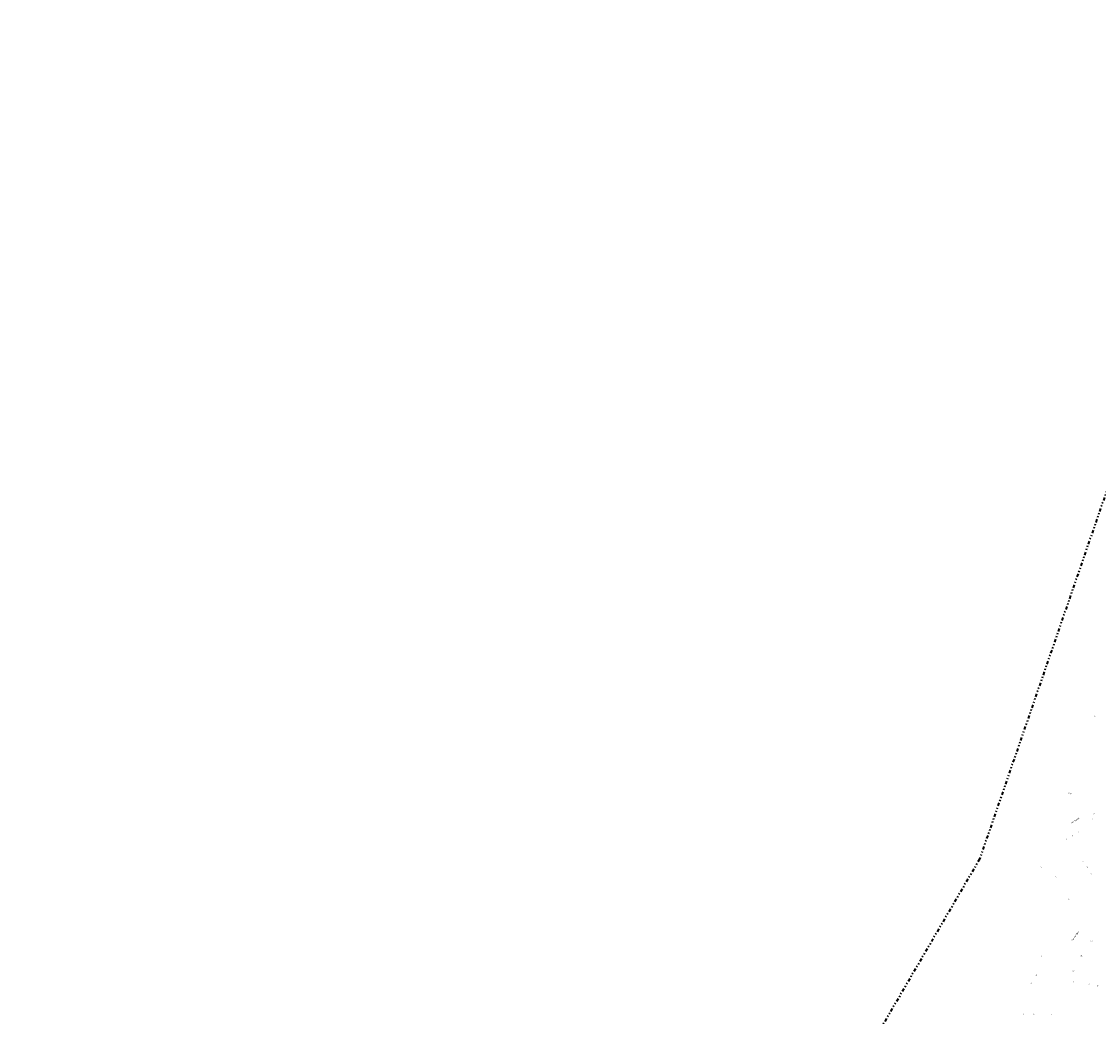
# Model space of a CAD drawing. Header units: metres. Extents: x 169249 to 194689, y 406250 to 412203.
# Tile 321 of 442: x 186982 to 187822, y 411186 to 411962. Entities that reach past the tile are written whole.
import ezdxf
from ezdxf.enums import TextEntityAlignment as Align

# ---------------------------------------------------------------- set-up
doc = ezdxf.new("R2010")
doc.units = ezdxf.units.M
doc.linetypes.add('BGT_NLCS_N264$0$AL-TEKENBLADGRENS', pattern=[11.5, 2.5, -1.5, 1, -1.5, 1, -1.5, 2.5])
doc.layers.add('BGT_NLCS_N264$0$Label_Nummeraanduidingreeks', color=252, linetype='CONTINUOUS')
doc.layers.add('BGT_NLCS_N264$0$Label_Openbareruimte', color=252, linetype='CONTINUOUS')
doc.layers.add('BGT_NLCS_N264$0$X-XX-AL-TEKENBLADGRENS-G', color=252, linetype='BGT_NLCS_N264$0$AL-TEKENBLADGRENS', lineweight=35)
doc.layers.add('X-XX-AL-REFERENTIE-G', color=7, linetype='CONTINUOUS', lineweight=18)
doc.styles.add('BGT_NLCS_N264$0$STANDARD', font='txt')

# ---------------------------------------------------------------- blocks, each defined once
blk = doc.blocks.new('BGT_NLCS_N264')
at = {"layer": 'BGT_NLCS_N264$0$X-XX-AL-TEKENBLADGRENS-G'}
blk.add_polyline3d([(191101.65, 411962.5, 0), (190130.85, 411743.35, 0), (190048.15, 411776.15, 0), (189929.72, 411776.3, 0), (189384.97, 411700.42, 0), (189107.45, 411593.11, 0), (188993.52, 411594.3, 0), (188449.38, 411824.2, 0), (188376.53, 411837.2, 0), (188020.5, 411811.09, 0), (187868.07, 411710.35, 0), (187729.55, 411309.12, 0), (187538.62, 410982.19, 0), (187400.39, 410978.01, 0), (187300.77, 410943.91, 0), (187161.49, 410799.53, 0), (186096.12, 410707.06, 0), (184991.02, 410538.75, 0), (184829.57, 410472.97, 0), (184730.27, 410345.11, 0), (184591.14, 410257.51, 0), (184515.15, 410189.17, 0), (184436.25, 410062.73, 0), (184183.19, 410038.13, 0)], dxfattribs=at)
at = {"layer": 'BGT_NLCS_N264$0$Label_Nummeraanduidingreeks', "color": 7, "lineweight": 18, "style": 'BGT_NLCS_N264$0$STANDARD'}
for s, rotation, p in [('11', -17.7, (187819.7, 411420.81)), ('2-2b', -17.7, (187800.27, 411360.41)), ('8', -17.5, (187818.99, 411344.55)), ('7', -17.5, (187817.6, 411340.13)), ('5', 32.6, (187802.05, 411327.53)), ('6', 32.6, (187806.67, 411330.48)), ('4', 32.6, (187797.44, 411324.57)), ('5', 32.4, (187777.3, 411302.89)), ('3', 32.9, (187810.49, 411307.34)), ('2', 32.9, (187813.46, 411302.75)), ('3', 33.2, (187789.17, 411295.36)), ('1', 32.9, (187816.59, 411297.93)), ('1', 34.3, (187798.97, 411277.91)), ('33', -8.5, (187816.91, 411245.27)), ('1', -0.9, (187777.78, 411233.96)), ('35', -8.9, (187808.98, 411233.79)), ('2', -0.6, (187773.77, 411218.84)), ('37', -8.4, (187802.88, 411222.16)), ('4', -0.6, (187769.83, 411212.6)), ('1', -8.7, (187803.07, 411213.24)), ('3', -8.5, (187815.06, 411211.46)), ('5', -8.2, (187821.77, 411210.46)), ('1', -0.1, (187763.76, 411188.21)), ('1a', -0.1, (187771.92, 411188.19)), ('2', -5.7, (187785.74, 411187.48))]:
    blk.add_text(s, height=1, rotation=rotation, dxfattribs=at).set_placement(p, align=Align.MIDDLE)
at = {"layer": 'BGT_NLCS_N264$0$Label_Openbareruimte', "color": 252, "lineweight": 18, "style": 'BGT_NLCS_N264$0$STANDARD'}
for s, rotation, p in [('De Stappert', 32.8006, (187804.34, 411339.28)), ('Raadhuisplein', 54.68879, (187804.34, 411249.1))]:
    blk.add_text(s, height=1, rotation=rotation, dxfattribs=at).set_placement(p, align=Align.MIDDLE)

msp = doc.modelspace()

# ---------------------------------------------------------------- block references
at = {"layer": 'X-XX-AL-REFERENTIE-G'}
msp.add_blockref('BGT_NLCS_N264', (0, 0), dxfattribs=at)

doc.saveas('drawing.dxf')
